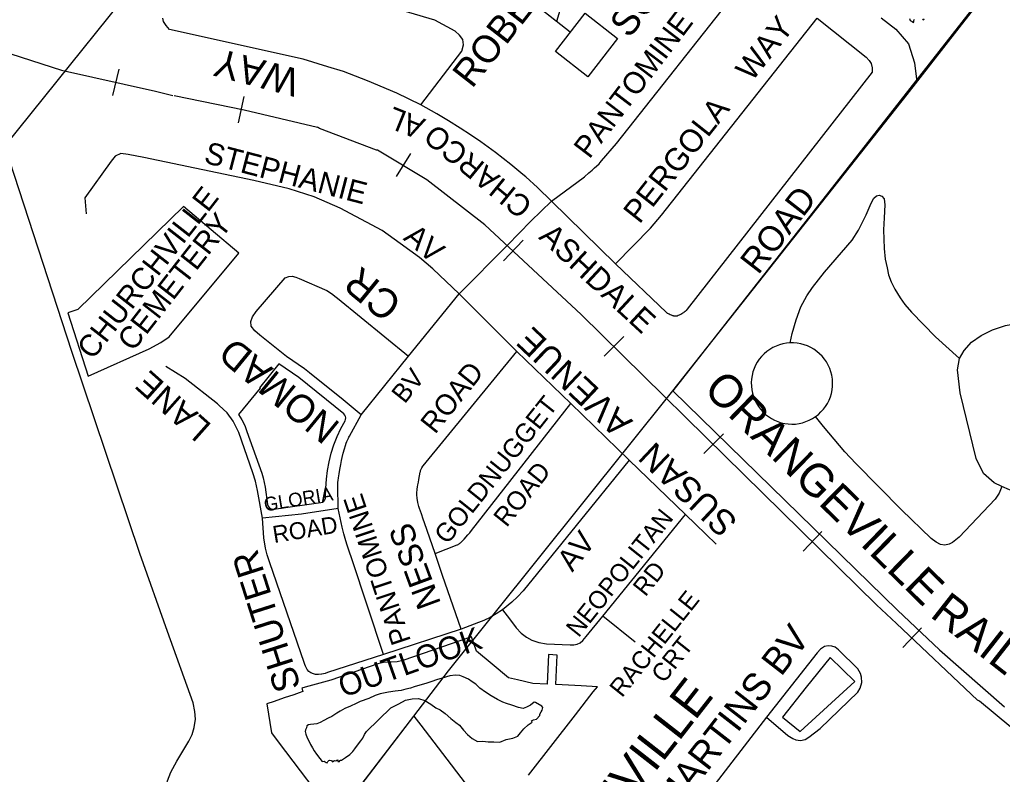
# Model space of a CAD drawing. Extents: x 586326 to 623965, y 4819854 to 4857850.
# Drawn here: x 599877 to 600775, y 4832073 to 4832762 of the extents above; entities that cross this region are included whole.
import ezdxf

# ---------------------------------------------------------------- set-up
doc = ezdxf.new("R2010")
doc.units = 0
for name, color, linetype in [('Cemeteries', 7, 'Continuous'), ('Lots_Concessions', 7, 'Continuous'), ('Major Rds and Hwys', 7, 'Continuous'), ('Minor Rd Lbls', 7, 'Continuous'), ('Minor Rds', 7, 'Continuous'), ('Park Outlines', 7, 'Continuous'), ('Private Rds', 7, 'Continuous'), ('Proposed Secondary Rds', 7, 'Continuous'), ('Pts of Interest', 7, 'Continuous'), ('Railways_lbls', 7, 'Continuous'), ('School Syms_Lbls', 7, 'Continuous'), ('SWM Ponds', 7, 'Continuous')]:
    doc.layers.add(name, color=color, linetype=linetype)

msp = doc.modelspace()

# ---------------------------------------------------------------- linework, layer by layer
at = {"layer": 'Cemeteries'}
for p, q in [((600882.54, 4832944.01), (600474.11, 4832423.45)), ((600027.03, 4832591.78), (599930.54, 4832497.73)), ((600077.68, 4832549.22), (600027.03, 4832591.78)), ((600014.07, 4832472.67), (600077.68, 4832549.22)), ((599930.54, 4832497.73), (599921.59, 4832494.71)), ((599921.59, 4832494.71), (599939.99, 4832436.9)), ((600006.57, 4832467.63), (600014.07, 4832472.67)), ((599939.99, 4832436.9), (599995.67, 4832461.94)), ((599995.67, 4832461.94), (600006.57, 4832467.63)), ((600474.11, 4832423.45), (600679.53, 4832223.04)), ((600679.53, 4832223.04), (600717.79, 4832186.83)), ((600717.79, 4832186.83), (600777.2, 4832134.73))]:
    msp.add_line(p, q, dxfattribs=at)
at = {"layer": 'Lots_Concessions'}
for p, q in [((600688.25, 4832694.02), (600775, 4832805.17)), ((600474.11, 4832423.45), (600688.25, 4832694.02)), ((600269.26, 4832167.75), (600474.11, 4832423.45)), ((600237.59, 4832126.42), (600269.26, 4832167.75)), ((600166.49, 4832033.63), (600237.59, 4832126.42))]:
    msp.add_line(p, q, dxfattribs=at)
at = {"layer": 'Major Rds and Hwys'}
msp.add_lwpolyline([(600017.61, 4832838.7), (599863.78, 4832647.21)], dxfattribs=at)
at = {"layer": 'Minor Rds'}
for points in [[(600363.5, 4832596.59), (600393.42, 4832618.98), (600397.51, 4832622.39), (600400.56, 4832624.98), (600402.8, 4832626.96), (600404.45, 4832628.49), (600406.83, 4832630.85), (600407.98, 4832632.08), (600409.09, 4832633.34), (600422.68, 4832649.33), (600534.65, 4832790.81), (600542.77, 4832802.15), (600550.24, 4832813.52), (600555.42, 4832824.56), (600571.11, 4832873.49)], [(600244.14, 4832684.7), (600281.35, 4832733.62), (600283.01, 4832739.33), (600282.23, 4832744.44), (600279.38, 4832748.34), (600275.34, 4832751.78), (600256.69, 4832761.84), (600175.3, 4832786.4)], [(600244.14, 4832684.7), (600221.95, 4832695.3), (600195.19, 4832706.66), (600173.38, 4832715.01), (600159.12, 4832719.35), (600136.4, 4832726.22), (600014.47, 4832753.3), (600011.32, 4832757.17), (600009, 4832760.66), (600008.14, 4832763.86)], [(600606, 4832763.75), (600650.76, 4832728.24), (600653.73, 4832725.24), (600655.44, 4832722.34), (600656.48, 4832718.27), (600656.29, 4832714.32), (600487.39, 4832497.89), (600486.36, 4832496.88), (600485.43, 4832496.03), (600484.6, 4832495.33), (600483.85, 4832494.75), (600483.19, 4832494.27), (600482.6, 4832493.88), (600481.54, 4832493.23), (600480.72, 4832492.8), (600480.1, 4832492.51), (600479.15, 4832492.11), (600478.18, 4832491.78), (600477.88, 4832491.7), (600477.59, 4832491.65), (600477.32, 4832491.61), (600477.06, 4832491.59), (600476.81, 4832491.58), (600476.35, 4832491.59), (600475.94, 4832491.63), (600475.58, 4832491.68), (600475.26, 4832491.73), (600474.71, 4832491.86), (600474.31, 4832491.98), (600473.71, 4832492.18), (600473.13, 4832492.41), (600471.88, 4832492.92), (600470.95, 4832493.33), (600470.27, 4832493.66), (600469.79, 4832493.94), (600469.43, 4832494.16), (600469.18, 4832494.34), (600468.81, 4832494.63), (600468.46, 4832494.95), (600421.99, 4832539.39)], [(600421.99, 4832539.39), (600453.77, 4832572.05), (600463.92, 4832583.94), (600606, 4832763.75)], [(600363.5, 4832596.59), (600350.57, 4832609.19), (600339.89, 4832618.98), (600337.32, 4832621.1), (600326.37, 4832630.1), (600312.21, 4832640.96), (600298.78, 4832650.74), (600289.52, 4832657.2), (600280.04, 4832663.34), (600269.36, 4832669.88), (600258.6, 4832676.27), (600244.14, 4832684.7)], [(600091.5, 4832615.53), (599991.03, 4832636.67), (599976.48, 4832639.16), (599969.78, 4832640.33), (599964.69, 4832637.71), (599960.96, 4832633.26), (599937.01, 4832599.59), (599938.08, 4832585.23)], [(600279.12, 4832511.89), (600254.84, 4832534.86), (600242.73, 4832545.34), (600225.22, 4832558.01), (600208.65, 4832569.93), (600170.25, 4832590.29), (600146.45, 4832600.76), (600123.63, 4832607.93), (600091.5, 4832615.53)], [(600279.12, 4832511.89), (600323.05, 4832556.47), (600344.6, 4832578.47), (600363.5, 4832596.59)], [(600421.99, 4832539.39), (600363.5, 4832596.59)], [(600189.6, 4832401.64), (600172.98, 4832415.09), (600142.28, 4832439.95), (600137.77, 4832443.61), (600121.38, 4832454.93), (600096.82, 4832474.41), (600092.42, 4832478.1), (600089.1, 4832482.38), (600088.62, 4832486.9), (600090.2, 4832491.01), (600093.62, 4832495.77), (600119.91, 4832526.69), (600123.43, 4832527.98), (600126.47, 4832528.08), (600129.82, 4832527.37), (600132.89, 4832526.02), (600158.06, 4832514.99), (600162.35, 4832512.34), (600166.56, 4832509.05), (600167.88, 4832507.98), (600232.75, 4832455.08)], [(600232.75, 4832455.08), (600279.12, 4832511.89)], [(600331.8, 4832459.5), (600279.12, 4832511.89)], [(600189.6, 4832401.64), (600232.75, 4832455.08)], [(600257.11, 4832274.84), (600247.43, 4832302.91), (600246.27, 4832306.18), (600244.48, 4832311.07), (600243.58, 4832313.53), (600242.7, 4832316.03), (600242.17, 4832317.68), (600241.77, 4832319.13), (600241.45, 4832320.41), (600241.22, 4832321.53), (600240.87, 4832323.51), (600240.68, 4832324.99), (600240.57, 4832326.11), (600240.47, 4832327.78), (600240.43, 4832329.45), (600240.47, 4832331.07), (600240.57, 4832332.49), (600240.69, 4832333.73), (600240.99, 4832335.9), (600241.27, 4832337.54), (600241.75, 4832339.98), (600242.25, 4832342.43), (600243.43, 4832349.08), (600243.62, 4832349.89), (600243.81, 4832350.59), (600244.2, 4832351.78), (600244.55, 4832352.65), (600244.86, 4832353.27), (600245.38, 4832354.18), (600245.67, 4832354.61), (600246, 4832355.03), (600331.8, 4832459.5)], [(600380.91, 4832412.01), (600331.8, 4832459.5)], [(600099.21, 4832307.08), (600094.63, 4832332.49), (600092.88, 4832341.08), (600090.56, 4832348.71), (600077.63, 4832385.53), (600072.67, 4832395.63), (600067.12, 4832403.47), (600059.89, 4832410.07), (600058.26, 4832411.56), (600028.59, 4832434.83), (600011.02, 4832445.74)], [(600257.11, 4832274.84), (600277.15, 4832282.74), (600277.62, 4832282.94), (600278.05, 4832283.16), (600278.45, 4832283.38), (600279.16, 4832283.84), (600279.76, 4832284.29), (600280.26, 4832284.71), (600280.69, 4832285.09), (600281.43, 4832285.8), (600282.48, 4832286.91), (600283.5, 4832288.03), (600286.96, 4832291.86), (600288.64, 4832293.8), (600290.28, 4832295.78), (600380.91, 4832412.01)], [(600434.44, 4832360.14), (600380.91, 4832412.01)], [(600168.42, 4832316.05), (600168.09, 4832336.59), (600168.11, 4832338.47), (600168.21, 4832340.11), (600168.34, 4832341.54), (600168.65, 4832344.04), (600169.27, 4832347.78), (600169.93, 4832351.52), (600170.81, 4832356.3), (600171.55, 4832359.85), (600172.15, 4832362.51), (600173.13, 4832366.47), (600174.22, 4832370.43), (600175.13, 4832373.41), (600175.87, 4832375.62), (600176.48, 4832377.26), (600176.97, 4832378.47), (600177.78, 4832380.26), (600178.21, 4832381.13), (600178.68, 4832382), (600189.6, 4832401.64)], [(600434.44, 4832360.14), (600337.61, 4832240.96), (600332.39, 4832235.44), (600327.09, 4832230.44), (600318.6, 4832223.5)], [(600485.73, 4832310.48), (600434.44, 4832360.14)], [(600168.42, 4832316.05), (600134.87, 4832310.84), (600099.21, 4832307.08)], [(600209.98, 4832182.77), (600180.99, 4832269.9), (600178.5, 4832277.07), (600176.74, 4832282.49), (600175.5, 4832286.58), (600173.78, 4832292.75), (600172.26, 4832298.97), (600168.42, 4832316.05)], [(600410.16, 4832217.59), (600485.73, 4832310.48)], [(600513.8, 4832283.31), (600494.91, 4832301.6), (600485.73, 4832310.48)], [(600148.94, 4832164.44), (600147.73, 4832164.47), (600145.85, 4832165.02), (600143.57, 4832166.01), (600141.79, 4832167.2), (600140.11, 4832169.11), (600138.52, 4832172.07), (600137.95, 4832173.67), (600137.39, 4832175.27), (600105.99, 4832266.53), (600103.58, 4832273.56), (600102.19, 4832279.91), (600100.61, 4832289.25), (600099.21, 4832307.08)], [(600280.73, 4832205.92), (600263.71, 4832254.96), (600260.38, 4832264.89), (600257.11, 4832274.84)], [(600318.6, 4832223.5), (600312.97, 4832219.71), (600307.34, 4832216.36), (600301.7, 4832213.8), (600296.81, 4832211.81), (600280.73, 4832205.92)], [(600318.6, 4832223.5), (600324.9, 4832215.26), (600331.2, 4832207.02), (600335.53, 4832202.15), (600340.4, 4832198.55), (600345.45, 4832195.68), (600351.88, 4832193.56), (600358.83, 4832192.52), (600380.57, 4832191.43), (600383.82, 4832191.57), (600386.87, 4832191.97), (600389.52, 4832193.26), (600392.08, 4832195.55), (600395.16, 4832199.13), (600410.16, 4832217.59)], [(600439.73, 4832193.86), (600410.16, 4832217.59)], [(600280.73, 4832205.92), (600209.98, 4832182.77)], [(600209.98, 4832182.77), (600158.86, 4832166.1), (600156.46, 4832165.4), (600153.49, 4832164.79), (600153.31, 4832164.75), (600150.38, 4832164.39), (600148.94, 4832164.44)], [(600590.98, 4832104.22), (600595.04, 4832105.09), (600598.56, 4832107.04), (600608.85, 4832115.23), (600643.34, 4832148.32), (600645.38, 4832152.06), (600646.92, 4832157.22), (600646.49, 4832161.98), (600645.67, 4832165.3), (600643.14, 4832169.49), (600625.71, 4832187.07), (600622.48, 4832189.31), (600619.55, 4832190.4), (600616.3, 4832190.73), (600612.71, 4832190.03), (600609.12, 4832187.67), (600606.13, 4832184.15), (600559.74, 4832125.35)], [(600559.74, 4832125.35), (600504.69, 4832053.86), (600453.68, 4831990.93), (600384.17, 4831906.9), (600353.01, 4831869.37), (600345.19, 4831861.73), (600336.48, 4831854.78), (600322.65, 4831849.83), (600314.34, 4831849.28), (600305.29, 4831850.15), (600297.75, 4831852.52), (600290.94, 4831855.82)], [(600559.74, 4832125.35), (600579.38, 4832108.66), (600583.96, 4832105.88), (600586.59, 4832104.78), (600590.98, 4832104.22)]]:
    msp.add_lwpolyline(points, dxfattribs=at)
at = {"layer": 'Park Outlines'}
for points in [[(600664.48, 4832764.2), (600677.89, 4832753.59), (600689.47, 4832740.39), (600695.14, 4832723.03), (600697.1, 4832705.68), (600774.57, 4832804.68)], [(600342.33, 4832072.36), (600385.24, 4832127.59), (600401.47, 4832148.49), (600405.38, 4832153.29), (600390.39, 4832154.04), (600367.33, 4832155.19), (600368.68, 4832182.14), (600360.69, 4832182.54), (600359.34, 4832155.57), (600346.44, 4832156.21), (600332.36, 4832159.43), (600324.06, 4832161.34), (600309.22, 4832173.76), (600294.89, 4832185.78), (600290.44, 4832198.73), (600227.69, 4832177.18), (600222.39, 4832175.87), (600216.93, 4832175.55), (600215.33, 4832175.61), (600209.88, 4832175.29), (600204.57, 4832174), (600161.87, 4832159.33), (600151.68, 4832156.47), (600138.32, 4832152.71), (600135.27, 4832151.85), (600136.33, 4832148.76), (600132.73, 4832147.52), (600127.97, 4832145.93), (600119.08, 4832142.99), (600109.87, 4832139.86), (600103.19, 4832137.61), (600107.5, 4832111.02), (600113.59, 4832103.03), (600166.49, 4832033.63), (600237.59, 4832126.42), (600243.92, 4832118.15), (600304.23, 4832039.43)]]:
    msp.add_lwpolyline(points, dxfattribs=at)
for points in [[(600114.32, 4832448.13), (600096.53, 4832426.26), (600097.08, 4832425.81), (600077.49, 4832401.72), (600080.48, 4832396.86), (600083.05, 4832391.76), (600085.17, 4832386.46), (600098.59, 4832348.36), (600099.93, 4832344.13), (600100.98, 4832339.83), (600101.75, 4832335.46), (600103.97, 4832319.69), (600104.43, 4832318.2), (600105.33, 4832316.92), (600106.58, 4832315.98), (600108.05, 4832315.47), (600109.62, 4832315.44), (600152.74, 4832321.52), (600154.13, 4832321.93), (600155.34, 4832322.72), (600156.28, 4832323.82), (600156.86, 4832325.14), (600157.04, 4832326.58), (600157.11, 4832334.64), (600157.66, 4832342.69), (600158.7, 4832350.68), (600160.21, 4832358.6), (600162.2, 4832366.41), (600164.66, 4832374.09), (600167.57, 4832381.61), (600170.93, 4832388.94), (600174.72, 4832396.05), (600175.24, 4832397.36), (600175.38, 4832398.75), (600175.12, 4832400.13), (600174.49, 4832401.38), (600173.54, 4832402.41), (600132.51, 4832435.78)], [(600618.04, 4832180.01), (600596.17, 4832152.78), (600574.3, 4832125.54), (600590.71, 4832112.22), (600640.49, 4832158.11)]]:
    msp.add_lwpolyline(points, close=True, dxfattribs=at)
at = {"layer": 'Private Rds'}
for points in [[(600581.34, 4832467.28), (600583.18, 4832475.76), (600586.86, 4832488.16), (600591.29, 4832500.23), (600596.54, 4832510.15), (600601.78, 4832517.83), (600612.87, 4832531.7), (600628.38, 4832549.63), (600638.08, 4832561.09), (600643.99, 4832570.25), (600651.01, 4832584.05), (600655.45, 4832594.85), (600657.98, 4832599.38), (600660.24, 4832601.63), (600662.7, 4832602.21), (600665.21, 4832601.25), (600667.21, 4832598.69), (600667.85, 4832593.43), (600667.34, 4832581.55), (600666.61, 4832570.36), (600667.27, 4832553.57), (600668.18, 4832543.84), (600670, 4832535.9), (600671.37, 4832529.32), (600673.69, 4832523), (600677.19, 4832516.26), (600682.09, 4832508.43), (600686.35, 4832502.34), (600692.29, 4832495.2), (600714.15, 4832472.86), (600736.2, 4832452.97)], [(600736.2, 4832452.97), (600740.31, 4832460.38), (600747.25, 4832467.82), (600755.91, 4832473.9), (600766.24, 4832479.25), (600778.31, 4832483.24), (600799.18, 4832487.05), (600813.18, 4832490.65)], [(600581.34, 4832467.28), (600578.07, 4832466.99), (600574.84, 4832466.4), (600571.67, 4832465.53), (600568.6, 4832464.38), (600565.63, 4832462.97), (600562.81, 4832461.3), (600560.14, 4832459.39), (600557.65, 4832457.25), (600555.36, 4832454.9), (600553.28, 4832452.36), (600551.44, 4832449.64), (600549.84, 4832446.77), (600548.51, 4832443.77), (600547.44, 4832440.66), (600546.66, 4832437.48), (600546.15, 4832434.23), (600545.94, 4832430.96), (600546.02, 4832427.68), (600546.38, 4832424.41), (600547.03, 4832421.19), (600547.97, 4832418.05), (600549.17, 4832414.99), (600550.65, 4832412.06), (600552.37, 4832409.27), (600554.34, 4832406.64), (600556.53, 4832404.19), (600558.92, 4832401.95), (600561.51, 4832399.93), (600564.26, 4832398.14), (600567.17, 4832396.6), (600570.19, 4832395.33), (600573.32, 4832394.33), (600576.52, 4832393.61), (600579.77, 4832393.17), (600583.05, 4832393.02), (600586.33, 4832393.16), (600589.59, 4832393.59), (600592.79, 4832394.31), (600595.92, 4832395.31), (600598.95, 4832396.58), (600601.85, 4832398.11), (600604.61, 4832399.89)], [(600604.61, 4832399.89), (600607.2, 4832401.91), (600609.6, 4832404.15), (600611.79, 4832406.59), (600613.76, 4832409.22), (600615.49, 4832412.01), (600616.97, 4832414.94), (600618.18, 4832417.99), (600619.12, 4832421.14), (600619.78, 4832424.35), (600620.15, 4832427.62), (600620.23, 4832430.9), (600620.02, 4832434.17), (600619.47, 4832437.68), (600618.67, 4832440.86), (600617.58, 4832443.96), (600616.23, 4832446.95), (600614.62, 4832449.81), (600612.76, 4832452.52), (600610.67, 4832455.05), (600608.37, 4832457.39), (600605.87, 4832459.52), (600603.19, 4832461.42), (600600.35, 4832463.07), (600597.38, 4832464.46), (600594.3, 4832465.59), (600591.13, 4832466.44), (600587.89, 4832467.01), (600584.62, 4832467.29), (600581.34, 4832467.28)], [(600774.74, 4832336.23), (600767.75, 4832339.45), (600758.22, 4832348.01), (600751.53, 4832361.63), (600736.92, 4832421.67), (600734.33, 4832442.7), (600736.2, 4832452.97)], [(600869.93, 4832440.16), (600873.9, 4832418.05), (600877.29, 4832393.04), (600877.38, 4832379.56), (600874.19, 4832364.73), (600866.55, 4832352.81), (600856.02, 4832341.48), (600843.29, 4832335.21), (600820.83, 4832331.52), (600799.5, 4832331.41), (600781.73, 4832333), (600774.74, 4832336.23)], [(600774.74, 4832336.23), (600772.29, 4832329.93), (600768.81, 4832324.55), (600735.77, 4832289.89), (600729.82, 4832285.01), (600726.79, 4832283.57), (600722.78, 4832282.41), (600718.7, 4832282.98), (600714.81, 4832285.31), (600710.41, 4832288.51), (600683.26, 4832314.72), (600641.31, 4832357.02), (600631.43, 4832367.84), (600611.8, 4832390.73), (600604.61, 4832399.89)]]:
    msp.add_lwpolyline(points, dxfattribs=at)
at = {"layer": 'Proposed Secondary Rds'}
msp.add_lwpolyline([(600011.01, 4832042.45), (600010.17, 4832051.57), (600010.79, 4832059.06), (600012.66, 4832067.19), (600015.72, 4832075.26), (600021.06, 4832085.28), (600032.04, 4832103.48), (600034.99, 4832109.65), (600036.8, 4832115.95), (600037.97, 4832123.51), (600037.59, 4832130.66), (600035.84, 4832138.63), (600012.62, 4832203.59), (599987.21, 4832275.01), (599925.12, 4832459.51), (599863.78, 4832647.21)], dxfattribs=at)
at = {"layer": 'Railways_lbls'}
for p, q in [((599962.48, 4832693.1), (599968.48, 4832717.1)), ((600077.48, 4832668.1), (600082.48, 4832692.1)), ((600234.48, 4832640.1), (600221.48, 4832619.1)), ((600337.48, 4832561.1), (600319.48, 4832542.1)), ((600429.48, 4832473.1), (600411.48, 4832455.1)), ((600520.48, 4832384.1), (600502.48, 4832366.1)), ((600610.48, 4832295.1), (600593.48, 4832277.1)), ((600701.48, 4832207.1), (600684.48, 4832189.1))]:
    msp.add_line(p, q, dxfattribs=at)
for points in [[(599783.48, 4832762.1), (599812.48, 4832749.1), (599813.48, 4832749.1), (599915.82, 4832716.22), (600001.48, 4832697.1), (600017.48, 4832693.1)], [(600018.48, 4832693.1), (600082.48, 4832680.1), (600149.48, 4832664.1)], [(601237.48, 4831760.1), (600953.48, 4831984.1), (600950.48, 4831986.1), (600816.48, 4832089.1), (600813.48, 4832091.1), (600754.48, 4832140.1), (600752.48, 4832141.1), (600678.48, 4832211.1), (600660.48, 4832228.1), (600504.48, 4832381.1), (600390.48, 4832493.1), (600302.48, 4832575.1), (600249.48, 4832616.1), (600204.48, 4832643.1), (600203.48, 4832643.1), (600151.48, 4832663.1), (600149.48, 4832664.1)]]:
    msp.add_lwpolyline(points, dxfattribs=at)
at = {"layer": 'School Syms_Lbls'}
msp.add_line((600380.59, 4832750.87), (600352.18, 4832773.06), dxfattribs=at)
for points in [[(600352.18, 4832773.06), (600374.96, 4832784.1), (600368.04, 4832760.59)], [(600366.96, 4832733.42), (600394.22, 4832768.32), (600423.83, 4832745.18), (600396.56, 4832710.29)]]:
    msp.add_lwpolyline(points, close=True, dxfattribs=at)
at = {"layer": 'SWM Ponds'}
for points in [[(600690.36, 4832763.35), (600691.23, 4832761.77), (600692.95, 4832760.75), (600694.07, 4832759.8), (600694.42, 4832760.34), (600694.54, 4832761.54), (600695.07, 4832762.83)], [(600702.26, 4832763.31), (600702.95, 4832762.12), (600704.05, 4832762.8)]]:
    msp.add_lwpolyline(points, dxfattribs=at)
msp.add_lwpolyline([(600148.99, 4832119.32), (600146.11, 4832119.16), (600143.16, 4832118.89), (600141.28, 4832118.47), (600139.96, 4832117.44), (600139.41, 4832115.63), (600138.75, 4832113.91), (600138.37, 4832112.32), (600138.94, 4832109.98), (600140.12, 4832106.65), (600141.72, 4832103.86), (600143.2, 4832100.47), (600145.01, 4832097.51), (600146.52, 4832094.61), (600148.74, 4832091.51), (600151.61, 4832087.71), (600153.87, 4832085.09), (600155.57, 4832085.33), (600157.45, 4832084.18), (600158.5, 4832083.88), (600159.04, 4832085.01), (600159.89, 4832085.88), (600161, 4832086.31), (600162.01, 4832085.95), (600162.55, 4832085.44), (600163.38, 4832084.62), (600164.53, 4832085.44), (600165.26, 4832085.82), (600166.41, 4832085.59), (600167.33, 4832086.17), (600168.12, 4832086.41), (600168.1, 4832085.06), (600169.8, 4832084.93), (600169.97, 4832085.91), (600170.62, 4832086.09), (600171.66, 4832086.31), (600175.09, 4832088.62), (600178.99, 4832091.41), (600181.83, 4832094.17), (600183.58, 4832096.41), (600186.25, 4832099.83), (600189.15, 4832103.75), (600190.96, 4832106.29), (600192.67, 4832109.59), (600194.37, 4832112.27), (600216.72, 4832134.1), (600224, 4832137.69), (600229.97, 4832140.93), (600236.17, 4832142.27), (600241.75, 4832142.38), (600247.73, 4832140.8), (600253.19, 4832137.22), (600257.83, 4832133.94), (600261.54, 4832132.08), (600266.18, 4832128.79), (600271.56, 4832124.24), (600275.88, 4832120.53), (600279.46, 4832118.07), (600282.89, 4832113.67), (600286.5, 4832109.48), (600290.98, 4832105.98), (600295.74, 4832103.29), (600300.73, 4832103.51), (600305.54, 4832102.85), (600310.66, 4832102.8), (600316.1, 4832102.51), (600321.95, 4832105.15), (600327.98, 4832106.28), (600332.57, 4832108.19), (600335.05, 4832111.07), (600338.12, 4832114.86), (600341.93, 4832118.41), (600345.66, 4832120.99), (600345.21, 4832122.19), (600346.95, 4832123.08), (600349.67, 4832123.7), (600352.66, 4832126.87), (600352.6, 4832128.11), (600353.97, 4832130.31), (600354.92, 4832131.97), (600355.32, 4832134.23), (600354.67, 4832135.6), (600348.69, 4832138.73), (600347.45, 4832138.99), (600344.23, 4832136.54), (600340.62, 4832134.55), (600337.56, 4832133.5), (600333.33, 4832134.24), (600327.19, 4832136.28), (600322.27, 4832137.89), (600319.04, 4832139.04), (600313.91, 4832141.5), (600308.19, 4832144.94), (600303.13, 4832148.37), (600297.87, 4832151.97), (600294.26, 4832155.48), (600290.89, 4832157.77), (600287.52, 4832160.06), (600282.72, 4832162.26), (600279.49, 4832163.41), (600275.68, 4832163.81), (600270.36, 4832163.16), (600263.57, 4832161.07), (600258.34, 4832159.66), (600253.92, 4832157.96), (600248.63, 4832156.25), (600243.02, 4832154.79), (600237.9, 4832153.29), (600234.51, 4832151.81), (600230.38, 4832150.92), (600226.16, 4832149.92), (600220.65, 4832149.24), (600214.59, 4832148.31), (600206.87, 4832146.78), (600202.15, 4832145.14), (600196.58, 4832142.62), (600188.53, 4832139.8), (600184.89, 4832138), (600179.78, 4832135.64), (600174.67, 4832133.28), (600170.23, 4832130.9), (600167.27, 4832129.09), (600162.61, 4832126.2), (600159.25, 4832124.53), (600155.25, 4832122.5), (600151.91, 4832120.64)], close=True, dxfattribs=at)

# ---------------------------------------------------------------- texts
at = {"layer": 'Cemeteries'}
for s, p in [('CHURCHVILLE', (599944.15, 4832450.97)), ('CEMETERY', (599981.02, 4832458.47))]:
    msp.add_text(s, height=20, rotation=52.00002, dxfattribs=at).set_placement(p)
at = {"layer": 'Minor Rd Lbls'}
for s, height, rotation, p in [('PANTOMINE   BV', 19.8484, 52.6769, (600398.02, 4832634.46)), ('PERGOLA    WAY', 20.8408, 51.71282, (600443.77, 4832575.01)), ('WAY', 25.523, 165.22839, (600134.81, 4832716.5)), ('AL', 19.998, 158.08647, (600249.15, 4832671.16)), ('CHARCO', 19.998, 140.70471, (600347.32, 4832594.86)), ('STEPHANIE', 19.998, 345.36326, (600044.98, 4832631.93)), ('   ROAD', 22.977, 52.18941, (600536.59, 4832508.45)), ('AV', 19.998, 319.90114, (600227.18, 4832562.01)), ('ASHDALE', 20.841, 317.19332, (600350.81, 4832563.01)), ('CR', 26.799, 140.70471, (600228.43, 4832505.56)), ('SUSAN   AVENUE', 23.1502, 136.64055, (600534.7, 4832304.88)), ('NOMAD', 25.523, 140.70471, (600171.49, 4832393.14)), ('BV', 17.146, 51.42509, (600229.25, 4832410.93)), ('ROAD', 18.903, 51.42509, (600256.97, 4832383.17)), ('LANE', 22.048, 138.3302, (600053.77, 4832392.04)), ('GOLDNUGGET', 17.146, 51.42509, (600268.31, 4832282.36)), ('ROAD', 17.146, 51.42509, (600322.4, 4832298.07)), ('GLORIA', 12.604, 9.32609, (600101.71, 4832313.21)), ('PANTOMINE', 18.003, 108.39073, (600235.12, 4832195.1)), ('ROAD', 15.474, 9.32609, (600109.96, 4832284.43)), ('NEOPOLITAN', 16.288, 51.42509, (600388.1, 4832197.47)), ('NESS', 22.048, 110.177, (600262.67, 4832229.25)), ('AV', 19.848, 51.42509, (600382.41, 4832257.29)), ('SHUTER ', 24.247, 107.68504, (600134.6, 4832153.08)), ('RD', 16.288, 51.42509, (600449.16, 4832234.75)), ('RACHELLE', 16.288, 51.42509, (600427.82, 4832142.62)), ('MARTINS BV', 25.002, 52.16093, (600475.13, 4832035.65)), ('OUTLOOK', 20.841, 19.51754, (600173.16, 4832143.18)), ('CRT', 16.288, 51.42509, (600465.93, 4832155.57))]:
    msp.add_text(s, height=height, rotation=rotation, dxfattribs=at).set_placement(p)
at = {"layer": 'Pts of Interest'}
msp.add_text('CHURCHVILLE', height=32.387, rotation=52.00002, dxfattribs=at).set_placement((600324.08, 4831903.59))
at = {"layer": 'Railways_lbls'}
for s, rotation, p in [('ORANGEVILLE ', 315.63305, (600501.19, 4832423.31)), ('  RAILWAY DEVELOPMENT CORPORATION', 321.90862, (600690.77, 4832231.48))]:
    msp.add_text(s, height=30, rotation=rotation, dxfattribs=at).set_placement(p)
at = {"layer": 'School Syms_Lbls'}
for s, p in [('ROBERTA BONDAR', (600290.8, 4832698.84)), ('SCHOOL', (600434.46, 4832744.52))]:
    msp.add_text(s, height=25, rotation=52.00002, dxfattribs=at).set_placement(p)

doc.saveas('drawing.dxf')
